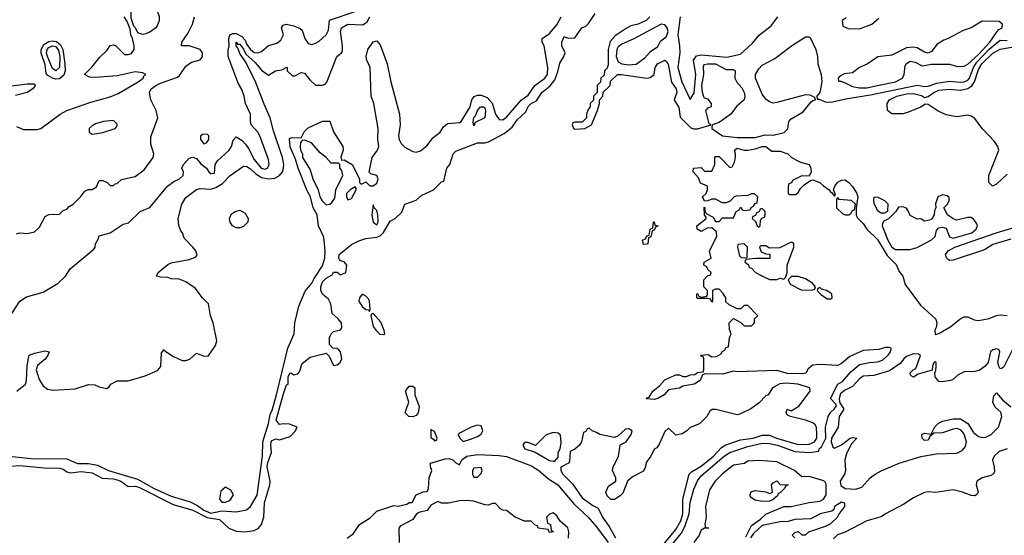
# Model space of a CAD drawing. Header units: inches. Extents: x 2348341 to 2479810, y 460419 to 613669.
# Tile 486 of 656: x 2404249 to 2409713, y 550650 to 553515. Entities that reach past the tile are written whole.
import ezdxf

# ---------------------------------------------------------------- set-up
doc = ezdxf.new("R2010")
doc.units = ezdxf.units.IN
doc.header["$MEASUREMENT"] = 0
doc.layers.add('C4505', color=7, linetype='Continuous')

msp = doc.modelspace()

# ---------------------------------------------------------------- linework, layer by layer
at = {"layer": 'C4505', "color": 2}
for points, elevation in [([(2404930, 553702), (2404890, 553682), (2404870.8, 553650), (2404862.8, 553610), (2404864.7, 553524.7), (2404881, 553481), (2404890, 553472), (2404902.8, 553442.8), (2404930, 553434.8), (2404950, 553437.3), (2404970, 553447.7), (2405010, 553476), (2405025.2, 553510), (2405025.2, 553530), (2404997.2, 553610), (2404994, 553630), (2405002, 553670), (2404998, 553678), (2404986, 553690)], 46), ([(2407809.1, 553490.9), (2407653.4, 553406.6), (2407590, 553379.7), (2407570, 553363.7), (2407563.6, 553350), (2407558.5, 553310), (2407570, 553281.3), (2407590, 553270.3), (2407630, 553263.6), (2407670, 553268.2), (2407717.8, 553302.2), (2407750, 553337.3), (2407790, 553366.8), (2407804.8, 553395.2), (2407837.7, 553422.3), (2407847.3, 553450), (2407841.6, 553470), (2407830, 553486.6)], 30), ([(2409590, 553506), (2409530, 553469.6), (2409485.5, 553454.5), (2409402, 553410), (2409378, 553402), (2409341.1, 553378.9), (2409310, 553339), (2409290.7, 553329.3), (2409270, 553334), (2409230, 553359), (2409210, 553362), (2409170, 553358), (2409090, 553317.2), (2409010.7, 553309.3), (2408952.5, 553267.5), (2408910, 553249.3), (2408870, 553219), (2408825.4, 553214.6), (2408799.6, 553200.4), (2408792, 553190), (2408794, 553174), (2408806, 553174), (2408830, 553164.7), (2408870, 553144), (2408910, 553136.3), (2408950, 553135.8), (2409010, 553148.9), (2409109, 553170), (2409149, 553190), (2409158.4, 553210), (2409162.3, 553257.7), (2409170, 553271), (2409190, 553284.9), (2409218, 553278), (2409258, 553258), (2409310, 553267.3), (2409410, 553267.7), (2409454.2, 553254.2), (2409490, 553255.8), (2409510, 553267), (2409570, 553321.5), (2409633.6, 553390), (2409670, 553444.4), (2409681.8, 553458.2), (2409701.2, 553470), (2409704, 553490), (2409685.2, 553505.2)], 30), ([(2404450, 553184.5), (2404430, 553189.3), (2404403.9, 553203.9), (2404395.6, 553215.6), (2404390, 553264), (2404368.3, 553328.3), (2404368.2, 553350), (2404383, 553377), (2404410, 553393.8), (2404430, 553398.2), (2404452.8, 553392.8), (2404475.2, 553375.2), (2404487.5, 553350), (2404499.3, 553270), (2404500.2, 553230), (2404493, 553207), (2404470, 553187)], 46), ([(2404450, 553231), (2404430, 553244.4), (2404402.4, 553310), (2404398, 553330), (2404401.7, 553350), (2404410, 553360.2), (2404429.9, 553370.1), (2404450, 553365), (2404464.3, 553344.3), (2404470.6, 553310), (2404470, 553249.6)], 42), ([(2406770, 552926), (2406764.7, 552944.7), (2406770, 552971), (2406778.9, 552981.1), (2406790, 553010.8), (2406806, 553030), (2406822, 553030), (2406830, 553024.7), (2406834.4, 553010), (2406830.7, 552970), (2406776.9, 552943.1)], 26), ([(2404770, 552954.5), (2404714, 552950), (2404670, 552937), (2404650, 552926), (2404634, 552910), (2404634, 552890), (2404650, 552878), (2404710, 552888.4), (2404779, 552910), (2404790, 552924.7), (2404790, 552934)], 46), ([(2405290, 552878), (2405263.6, 552876.4), (2405252.7, 552867.3), (2405252, 552850), (2405270, 552824.7), (2405286, 552830), (2405298, 552850), (2405298, 552870)], 42), ([(2405830, 552845.2), (2405816.9, 552843.1), (2405807.1, 552832.9), (2405804.9, 552810), (2405807.7, 552790), (2405818, 552770), (2405818, 552750), (2405859.9, 552679.9), (2405874.9, 552630), (2405904.9, 552570), (2405914, 552530), (2405927.9, 552507.9), (2405950, 552486.8), (2405969.3, 552490.7), (2405981.2, 552498.8), (2405997.2, 552522.8), (2406004, 552570), (2406042, 552650), (2406036.5, 552676.5), (2406026, 552690), (2406026, 552710), (2406018, 552718), (2405978, 552718), (2405948.7, 552750), (2405915.5, 552775.5), (2405868.7, 552830)], 30), ([(2406110, 552586), (2406082, 552570), (2406062, 552550), (2406062, 552530), (2406070, 552514), (2406090, 552522), (2406115.3, 552570), (2406116.4, 552576.4)], 30), ([(2409370, 552542), (2409344.7, 552530), (2409332, 552492), (2409334, 552470), (2409325.4, 552454.6), (2409324.7, 552430), (2409311.1, 552408.9), (2409298.8, 552401.2), (2409270, 552395.3), (2409250, 552408), (2409230, 552406), (2409190, 552426), (2409182, 552450), (2409170, 552468), (2409150, 552475.3), (2409126, 552474), (2409111.1, 552448.9), (2409071.1, 552408.9), (2409044.7, 552395.3), (2409038, 552382), (2409036, 552370), (2409042, 552350), (2409067.6, 552290), (2409090, 552250.6), (2409110, 552237.6), (2409190, 552238.7), (2409230, 552248.7), (2409310, 552291.3), (2409328.7, 552310), (2409337.2, 552342.8), (2409350, 552358), (2409370, 552362.8), (2409390, 552356), (2409408.3, 552308.3), (2409430, 552300.4), (2409532.7, 552330), (2409558, 552350), (2409564, 552370), (2409560.2, 552380.2), (2409544.7, 552404.7), (2409530, 552415.3), (2409510, 552415.3), (2409450, 552401.2), (2409430, 552408.7), (2409398, 552430), (2409378, 552470), (2409398, 552490), (2409408, 552510), (2409407.3, 552527.3), (2409396.4, 552536.4), (2409380.4, 552540.4)], 26), ([(2406210, 552486), (2406203.8, 552430), (2406206, 552410), (2406211, 552390), (2406230, 552374.8), (2406238.4, 552390), (2406236.3, 552430), (2406230, 552455.3), (2406215.3, 552470)], 30), ([(2408790, 552526), (2408782, 552518), (2408782, 552470), (2408816.9, 552436.9), (2408830, 552431.3), (2408850, 552431.3), (2408862, 552438), (2408870, 552454), (2408882, 552458), (2408888, 552490), (2408866, 552510), (2408796.4, 552516.4)], 22), ([(2409010, 552528), (2408990, 552526), (2408986.8, 552513.2), (2408990, 552494), (2409010, 552454), (2409030, 552442), (2409050, 552442), (2409067.3, 552452.7), (2409068, 552490), (2409050, 552508)], 26), ([(2405450, 552358.3), (2405429.8, 552369.8), (2405416.9, 552390), (2405412.4, 552410), (2405423.9, 552436.1), (2405448.8, 552451.2), (2405470, 552456), (2405500, 552440), (2405517, 552410), (2405515.3, 552390), (2405490, 552365.4), (2405470, 552358.3)], 30), ([(2408370, 552466), (2408358, 552462), (2408352.7, 552447.3), (2408338, 552442), (2408332.7, 552427.3), (2408318, 552422), (2408314, 552410), (2408332.7, 552392.7), (2408342, 552370), (2408350, 552362), (2408358, 552370), (2408360.4, 552399.6), (2408367.3, 552412.7), (2408382, 552418), (2408386, 552430), (2408386, 552450)], 22), ([(2407710, 552266), (2407706, 552290), (2407722, 552298), (2407730, 552314), (2407742, 552318), (2407748.4, 552351.6), (2407762, 552358), (2407766, 552390), (2407770, 552392), (2407774, 552374), (2407792, 552370), (2407778, 552362), (2407770, 552346), (2407758, 552342), (2407751.6, 552308.4), (2407738, 552302), (2407734, 552270), (2407730, 552268)], 22), ([(2408270, 552268.7), (2408234, 552266), (2408232, 552250), (2408243.6, 552203.6), (2408252.7, 552192.7), (2408270, 552192), (2408286, 552194), (2408288.7, 552250)], 22), ([(2408530, 552278), (2408467.3, 552247.3), (2408410, 552246), (2408390, 552258), (2408362, 552258), (2408354, 552250), (2408364.7, 552224.7), (2408390, 552214), (2408412.7, 552212.7), (2408412.7, 552187.3), (2408331.6, 552188.4), (2408278, 552182), (2408274, 552170), (2408292.7, 552152.7), (2408298, 552138), (2408310, 552134), (2408330, 552112), (2408356.9, 552096.9), (2408410, 552072), (2408450, 552071.3), (2408470, 552078), (2408490, 552074), (2408498, 552082), (2408508, 552110), (2408508.9, 552151.1), (2408546, 552250), (2408546, 552270), (2408536.4, 552276.4)], 22), ([(2408570, 552088), (2408532.7, 552087.3), (2408514, 552070), (2408525.4, 552045.4), (2408590, 552012), (2408650, 552014), (2408662, 552018), (2408666, 552030), (2408648, 552050), (2408610, 552075.3)], 22), ([(2408690, 552026), (2408678, 552022), (2408674, 552010), (2408694, 551990), (2408730, 551964.7), (2408750, 551964.7), (2408758, 551970), (2408755.3, 551990), (2408750, 551995.3), (2408726, 552010), (2408698, 552018)], 22), ([(2406150, 551989), (2406134.8, 551970), (2406130.7, 551950), (2406150, 551920.7), (2406170, 551904), (2406183.6, 551903.6), (2406190, 551894), (2406194, 551906), (2406189.3, 551950), (2406183.7, 551963.7), (2406170, 551979)], 26), ([(2406210, 551882), (2406201, 551879), (2406198, 551870), (2406210.4, 551810), (2406227.1, 551787.1), (2406248.2, 551768.2), (2406270, 551764.9), (2406275.1, 551770), (2406272.1, 551787.9), (2406253.3, 551833.3)], 26), ([(2406430, 551308.7), (2406409.1, 551309.1), (2406388.7, 551330), (2406408, 551390), (2406389.4, 551450), (2406410, 551478.8), (2406430, 551478), (2406442, 551470), (2406442, 551430), (2406465.4, 551365.4), (2406461, 551330), (2406450, 551315.3)], 22), ([(2406530, 551238), (2406530, 551194), (2406544.7, 551184.7), (2406550, 551174), (2406562, 551178), (2406566, 551190), (2406550, 551226)], 26), ([(2406790, 551262), (2406754, 551250), (2406690, 551218), (2406682, 551210), (2406692, 551190), (2406710, 551172), (2406750, 551184.7), (2406790, 551198), (2406810, 551212), (2406819, 551230), (2406810, 551258)], 26), ([(2407210, 551222), (2407171.1, 551208.9), (2407111.6, 551148.4), (2407070, 551166), (2407050, 551166), (2407042, 551150), (2407052, 551130), (2407110, 551112), (2407190, 551064.7), (2407210, 551062), (2407218, 551062), (2407236.4, 551083.6), (2407238, 551110), (2407248, 551130), (2407254.6, 551165.4), (2407250, 551206), (2407248.9, 551208.9), (2407238, 551218)], 26), ([(2406810, 551026), (2406770, 551022), (2406761, 551010), (2406761, 550990), (2406770, 550972), (2406790, 550972), (2406810, 550994), (2406815.3, 551010)], 22), ([(2405390, 550918), (2405365.5, 550894.5), (2405357.3, 550850), (2405370, 550834.8), (2405390, 550834), (2405410, 550840.7), (2405421.2, 550850), (2405435.3, 550875.3), (2405420.4, 550900.4)], 34), ([(2408370, 550837.2), (2408330, 550845.2), (2408310, 550858), (2408302, 550870), (2408303.1, 550876.9), (2408309.1, 550890.9), (2408330, 550898), (2408390, 550892), (2408410, 550882), (2408416.4, 550883.6), (2408426, 550890), (2408422, 550930), (2408430, 550942), (2408450, 550952), (2408470, 550932), (2408514, 550930), (2408498, 550922), (2408494, 550910), (2408470, 550886), (2408458, 550882), (2408454, 550870), (2408430, 550848.7), (2408410, 550839)], 22)]:
    msp.add_lwpolyline(points, close=True, dxfattribs=dict(at, elevation=elevation))
for points, elevation in [([(2404150.3, 551030.3), (2404250, 551038.3), (2404384.4, 551024.4), (2404470, 551023), (2404490, 551018), (2404510, 551002.8), (2404530, 550997.1), (2404590, 551003.6), (2404650, 550996.5), (2404706.6, 550966.6), (2404770, 550963.9), (2404790, 550957.8), (2404810.4, 550950), (2404850, 550920.4), (2404890, 550922), (2404910, 550917.6), (2405101.1, 550821.1), (2405210, 550790.2), (2405290, 550749.2), (2405358.4, 550738.4), (2405410, 550690.4), (2405450, 550673.7), (2405498, 550670), (2405550, 550676.5), (2405571.9, 550688.1), (2405591.3, 550710), (2405604.4, 550750), (2405607.9, 550830), (2405637.4, 550930), (2405638, 550950), (2405622.8, 551030), (2405626, 551054), (2405646.6, 551110), (2405642, 551150), (2405644.7, 551170), (2405650, 551177.1), (2405670, 551185.5), (2405690, 551180.5), (2405750, 551199.1), (2405779.3, 551230), (2405788, 551250), (2405746.6, 551266.6), (2405710, 551269.6), (2405690, 551266), (2405672.8, 551290), (2405710, 551431), (2405730, 551486.8), (2405738, 551490), (2405738.7, 551530), (2405747.8, 551550), (2405752.8, 551552.8), (2405770, 551541), (2405792.7, 551547.3), (2405801.2, 551558.8), (2405816.4, 551603.6), (2405860.4, 551639.6), (2405950, 551662), (2405965.4, 551645.4), (2405990, 551594), (2406010, 551598), (2406028, 551610), (2406037.2, 551630), (2406028.7, 551670), (2406020.2, 551680.2), (2406010, 551688.7), (2405986, 551690), (2405968, 551710), (2405968.4, 551748.4), (2405978, 551770), (2405990, 551782), (2406030, 551792), (2406036.5, 551803.5), (2406035.1, 551830), (2406015.1, 551855.1), (2405982.5, 551882.5), (2405976.2, 551936.2), (2405962.5, 551962.5), (2405929.6, 551990), (2405920.5, 552010), (2405919.7, 552030), (2405930, 552058), (2405950, 552078), (2405982, 552098), (2405990, 552111.3), (2406010, 552112), (2406030, 552098), (2406058, 552110), (2406064, 552150), (2406050, 552168.7), (2406030, 552175.3), (2406022.7, 552182.7), (2406019, 552190), (2406022, 552210), (2406090, 552265.5), (2406130, 552286.4), (2406170, 552299.5), (2406230, 552306.4), (2406250, 552314), (2406267.2, 552332.8), (2406305.1, 552394.9), (2406333.2, 552410), (2406370, 552444.7), (2406386, 552490), (2406450, 552512), (2406480.2, 552539.8), (2406546, 552570), (2406590, 552614), (2406602, 552618), (2406619, 552690), (2406635.3, 552710), (2406655.3, 552770), (2406670, 552784.7), (2406790, 552830.8), (2406830, 552830.8), (2406850, 552836), (2406938, 552882), (2406982, 552918), (2407010, 552958), (2407057.1, 553002.9), (2407070, 553032.7), (2407087.3, 553050), (2407116.6, 553063.4), (2407146.6, 553110), (2407193.1, 553146.9), (2407218.5, 553181.5), (2407235.3, 553224.7), (2407247.3, 553272.7), (2407269, 553310), (2407275.3, 553330), (2407258, 553370), (2407258, 553390), (2407270, 553422), (2407292.7, 553412.7), (2407330, 553414), (2407368.7, 553470), (2407390, 553478), (2407405.6, 553494.4), (2407442, 553550)], 26), ([(2404184, 551850), (2404249.5, 551950.5), (2404285.6, 551974.4), (2404378.9, 552001.1), (2404462, 552050), (2404502, 552090), (2404529.5, 552130.5), (2404660.4, 552239.6), (2404668, 552250), (2404668.7, 552270), (2404684.7, 552295.3), (2404690, 552314), (2404750, 552331.3), (2404822, 552378), (2404853.2, 552386.8), (2404918, 552450), (2404970, 552471.3), (2405069.6, 552590.4), (2405104.1, 552615.9), (2405135.3, 552630), (2405155.3, 552650), (2405158, 552670), (2405148, 552690), (2405158, 552710), (2405190, 552744.7), (2405210, 552751), (2405230, 552742.8), (2405254.6, 552714.6), (2405284.7, 552690), (2405298, 552670), (2405310, 552661), (2405330, 552662), (2405334, 552710), (2405346.6, 552730), (2405410.6, 552789.4), (2405423.9, 552810), (2405434.2, 552845.8), (2405450, 552864.7), (2405482.8, 552842.8), (2405502.6, 552822.6), (2405519.2, 552799.2), (2405550, 552737.3), (2405588.4, 552690), (2405610, 552683.8), (2405624, 552690), (2405632.7, 552710), (2405630, 552738), (2405580.9, 552870), (2405570, 552889), (2405534, 552930), (2405529, 552950), (2405528.7, 552990), (2405502, 553050), (2405494, 553090), (2405479, 553130), (2405462, 553162), (2405405.2, 553310), (2405405.2, 553350), (2405412.1, 553367.9), (2405408.5, 553410), (2405414.5, 553430), (2405430, 553437.7), (2405450, 553438.5), (2405481, 553421), (2405500.7, 553400.7), (2405510, 553377.1), (2405530, 553348.9), (2405550, 553331.8), (2405570, 553330.3), (2405590, 553338.4), (2405628.6, 553371.4), (2405675.1, 553384.9), (2405698.7, 553401.3), (2405712, 553430), (2405701.2, 553470), (2405710, 553484.7), (2405730, 553490.8), (2405770, 553481), (2405806, 553466), (2405816, 553456), (2405830.8, 553410), (2405850, 553382.8), (2405870, 553377.3), (2405890, 553384), (2405910, 553394.8), (2405950, 553431.3), (2405963.2, 553456.8), (2405968.4, 553511.6), (2406110, 553561)], 38), ([(2404190, 551088.9), (2404310, 551076.5), (2404510, 551074.4), (2404569.2, 551049.2), (2404630, 551048.9), (2404680.3, 551040.3), (2404741, 551010), (2404902.6, 550962.6), (2404995.8, 550910), (2405090, 550866.7), (2405195.1, 550835.1), (2405235.8, 550815.8), (2405270.4, 550790), (2405310, 550773.4), (2405370, 550786.2), (2405450, 550780.9), (2405508.2, 550791.8), (2405529.7, 550810.3), (2405566.3, 550873.7), (2405596.1, 551090), (2405598.5, 551170), (2405630, 551271.3), (2405638.4, 551321.6), (2405650, 551345.5), (2405674.6, 551430), (2405737.6, 551690), (2405772.1, 551770), (2405775.8, 551830), (2405797.6, 551922.4), (2405832.9, 552007.1), (2405870, 552051), (2405882.3, 552077.7), (2405930, 552146.8), (2405941.3, 552190), (2405944.2, 552230), (2405938, 552290), (2405934.3, 552310), (2405907.6, 552370), (2405900.5, 552430), (2405877.4, 552470), (2405862.6, 552530), (2405844.7, 552564.7), (2405793.6, 552690), (2405779.7, 552739.7), (2405748.9, 552808.9), (2405745.8, 552854.2), (2405760.1, 552859.9), (2405810, 552858), (2405828.2, 552891.8), (2405850, 552914.9), (2405928.5, 552951.5), (2405970, 552951.3), (2405990, 552891.3), (2406041.6, 552810), (2406043, 552790), (2406031.3, 552751.3), (2406034, 552734), (2406050, 552736), (2406093.4, 552710), (2406134, 552630), (2406134, 552610), (2406142, 552602), (2406150, 552602), (2406170, 552614), (2406192, 552592), (2406210, 552591.3), (2406230, 552606), (2406238, 552630), (2406230, 552648.7), (2406198, 552658), (2406188.4, 552668.4), (2406205.1, 552750), (2406234.5, 552790), (2406242, 552810), (2406236.2, 552850), (2406237.4, 552910), (2406213.6, 553050), (2406199.5, 553090), (2406193.3, 553250), (2406174.5, 553290), (2406171.8, 553310), (2406180.9, 553350), (2406210, 553392), (2406230, 553398), (2406250, 553374.8), (2406288.4, 553270), (2406308.9, 553170), (2406357, 552990), (2406360.3, 552930), (2406350.3, 552870), (2406354.3, 552850), (2406366.5, 552826.5), (2406385.7, 552805.7), (2406430, 552781.7), (2406450, 552778.7), (2406473.2, 552786.8), (2406510, 552816.4), (2406542, 552858), (2406582.9, 552890), (2406600.9, 552919.1), (2406622.6, 552937.4), (2406690, 552944), (2406698, 552950), (2406748.3, 553030), (2406758.9, 553070), (2406771.1, 553088.9), (2406790, 553095.5), (2406810, 553094.9), (2406843.2, 553083.2), (2406871.7, 553051.7), (2406890, 552990.6), (2406910, 552960.4), (2406930, 552958.4), (2406950, 552973), (2407032.5, 553067.5), (2407070, 553096.4), (2407107.6, 553150), (2407162.4, 553190), (2407177.3, 553210), (2407180.4, 553250), (2407159, 553370), (2407148.7, 553390), (2407149, 553410), (2407190, 553438.8), (2407230, 553485.5), (2407254.7, 553530)], 30), ([(2404230, 552922), (2404270, 552904.7), (2404345.4, 552905.4), (2404366, 552910), (2404474, 552990), (2404509.7, 553010.3), (2404643.5, 553056.5), (2404750, 553087), (2404794.8, 553105.2), (2404906, 553170), (2404933.2, 553190), (2404938, 553202), (2404948, 553210), (2404930, 553219), (2404890, 553225.2), (2404790, 553203.7), (2404670, 553194), (2404635.3, 553195.3), (2404608, 553210), (2404649.1, 553250.9), (2404693.6, 553306.4), (2404734.6, 553345.4), (2404750, 553371.3), (2404770, 553376), (2404782, 553370), (2404830, 553322), (2404850, 553321), (2404870, 553326.8), (2404884, 553350), (2404884, 553370), (2404875.3, 553410), (2404865.2, 553430), (2404862, 553462), (2404844.7, 553504.7), (2404829, 553530)], 46), ([(2404230, 552324.7), (2404248.9, 552331.1), (2404290, 552326), (2404330, 552336), (2404358.6, 552361.4), (2404390, 552422), (2404410, 552432), (2404470, 552434), (2404490, 552454), (2404510, 552462), (2404523.1, 552476.9), (2404546, 552490), (2404588.4, 552531.6), (2404610, 552562), (2404628.9, 552571.1), (2404650, 552571.3), (2404674.6, 552585.4), (2404690, 552622), (2404710, 552622), (2404734, 552610), (2404750, 552594), (2404770, 552594), (2404778, 552602), (2404790, 552604.7), (2404813.6, 552626.4), (2404890, 552642.8), (2404940.2, 552679.8), (2404989.2, 552750), (2404992.7, 552770), (2404976.4, 552823.6), (2404976.4, 552863.6), (2405015.1, 552970), (2405006, 553010), (2404977.2, 553070), (2404969.3, 553110), (2404979, 553130), (2405004, 553150), (2405030, 553162), (2405124.8, 553195.2), (2405135.9, 553204.1), (2405170, 553256.3), (2405201.6, 553278.4), (2405250, 553291.3), (2405264, 553310), (2405264, 553330), (2405250, 553348.7), (2405190, 553368.7), (2405146, 553370), (2405148.7, 553390), (2405182.4, 553437.6), (2405207.6, 553490), (2405219.5, 553530)], 42), ([(2404233.2, 551450), (2404281.2, 551490), (2404287, 551510), (2404290, 551594), (2404302, 551650), (2404330, 551662.8), (2404390, 551674.8), (2404411.3, 551670), (2404404.7, 551650), (2404390, 551629), (2404346.8, 551593.2), (2404340.7, 551570), (2404356.5, 551516.5), (2404379.5, 551479.5), (2404402.6, 551462.6), (2404436.2, 551456.2), (2404556.2, 551463.8), (2404630, 551488), (2404665.2, 551485.2), (2404690, 551474), (2404730, 551466), (2404745.2, 551474.8), (2404755.3, 551490), (2404790, 551507.3), (2404850, 551507.3), (2404944.9, 551535.1), (2405013.8, 551566.2), (2405032.7, 551587.3), (2405036.4, 551663.6), (2405050, 551682), (2405054.4, 551674.4), (2405102.8, 551642.8), (2405150, 551622), (2405170, 551620.7), (2405192.3, 551627.7), (2405230, 551661), (2405267.1, 551647.1), (2405294.5, 551645.5), (2405335.1, 551704.9), (2405342, 551730), (2405322.4, 551830), (2405307.6, 551870), (2405296.2, 551936.2), (2405263.7, 551970), (2405223.3, 552023.3), (2405170, 552059), (2405133.6, 552073.6), (2405090, 552075.3), (2405070, 552082), (2405030, 552084), (2405008, 552090), (2405018, 552110), (2405070, 552154.8), (2405090, 552164), (2405190, 552183), (2405224.5, 552195.5), (2405234, 552206), (2405226, 552230), (2405210, 552251.6), (2405160.9, 552300.9), (2405152.3, 552330), (2405142.5, 552342.5), (2405131.5, 552371.5), (2405127.6, 552410), (2405149.4, 552490), (2405170, 552526.8), (2405230, 552570.7), (2405250, 552576.3), (2405310, 552574), (2405336.9, 552583.1), (2405375.1, 552604.9), (2405417.2, 552650), (2405490, 552700.7), (2405510, 552699.3), (2405530, 552687), (2405559.2, 552659.2), (2405590, 552638), (2405629.7, 552630.3), (2405664.8, 552635.2), (2405690.9, 552649.1), (2405706.3, 552670), (2405713.6, 552690), (2405715.1, 552710), (2405707.8, 552750), (2405656.9, 552896.9), (2405638.9, 552970), (2405604.7, 553044.7), (2405555.5, 553175.5), (2405501.3, 553281.3), (2405470, 553327.3), (2405459.2, 553359.2), (2405449.9, 553369.9), (2405449.2, 553390.8), (2405453.4, 553390), (2405458, 553378), (2405470, 553378.4), (2405490, 553352), (2405503.9, 553323.9), (2405556.1, 553276.1), (2405590, 553234), (2405630, 553206.8), (2405668.7, 553230), (2405703.1, 553236.9), (2405731, 553251), (2405734, 553250), (2405734, 553230), (2405763.6, 553203.6), (2405776.4, 553203.6), (2405810, 553222), (2405830, 553218), (2405859.8, 553179.8), (2405890, 553151.3), (2405928.9, 553151.1), (2405943.1, 553156.9), (2405952.9, 553167.1), (2406009, 553310), (2406035.3, 553330), (2406039.3, 553340.7), (2406039.5, 553370), (2406028.4, 553450), (2406034, 553470), (2406070, 553490.2), (2406153.2, 553486.8), (2406177.4, 553502.6), (2406191.1, 553530)], 34), ([(2407746, 553530), (2407724.7, 553510), (2407682, 553490), (2407639.8, 553480.2), (2407614.6, 553465.4), (2407554.2, 553425.8), (2407526.6, 553393.4), (2407514.6, 553350), (2407515.6, 553264.4), (2407510, 553246), (2407494, 553230), (2407492.7, 553207.3), (2407474, 553190), (2407472.7, 553167.3), (2407454, 553150), (2407454, 553110), (2407434, 553090), (2407432.7, 553067.3), (2407414, 553050), (2407414, 553030), (2407403.6, 553016.4), (2407394, 552990), (2407394, 552970), (2407370, 552946), (2407330, 552946), (2407318, 552942), (2407314, 552930), (2407322, 552910), (2407330, 552906), (2407386, 552910), (2407422, 552930), (2407455.3, 553010), (2407466, 553050), (2407466, 553070), (2407486, 553090), (2407487.3, 553112.7), (2407526, 553150), (2407527.3, 553172.7), (2407566, 553210), (2407589.4, 553210.6), (2407729.5, 553190.5), (2407747, 553193), (2407769.2, 553210), (2407776, 553250), (2407789.3, 553270), (2407830, 553290.8), (2407841, 553281), (2407847.1, 553267.1), (2407867, 553167), (2407892.7, 553130), (2407896.3, 553110), (2407881, 553070), (2407906.8, 553026.8), (2407913.8, 552973.8), (2407974.3, 552914.3), (2407990, 552908.4), (2408010, 552908.4), (2408086, 552930), (2408075.3, 552935.3), (2408057.2, 553010), (2408070, 553026), (2408088, 553032), (2408088.7, 553050), (2408070, 553074), (2408050, 553079), (2408046, 553086), (2408038.4, 553110), (2408034, 553150), (2408046.3, 553210), (2408043.6, 553256.4), (2408050, 553266), (2408066, 553270), (2408110, 553270.2), (2408170, 553238), (2408210, 553237.3), (2408218.8, 553230), (2408217.3, 553190), (2408228, 553168), (2408257, 553137), (2408270.3, 553110.3), (2408273.7, 553090), (2408270.3, 553069.7), (2408227.7, 553032.3), (2408195.5, 552990), (2408130, 552944.5), (2408091.3, 552930), (2408090.8, 552910), (2408150, 552870.4), (2408230, 552859.6), (2408330, 552861.1), (2408385.3, 552874.7), (2408430, 552874), (2408470, 552881.6), (2408491.6, 552888.4), (2408512, 552908), (2408518, 552950), (2408530, 552964), (2408596.4, 553003.6), (2408641.5, 553058.5), (2408650, 553066), (2408666, 553070), (2408662, 553082), (2408636, 553096), (2408610, 553098), (2408450, 553054.5), (2408430, 553051.8), (2408410, 553058.7), (2408390, 553074), (2408370, 553100.9), (2408331.6, 553190), (2408331.5, 553210), (2408350, 553242.4), (2408370, 553262), (2408440.5, 553299.5), (2408532, 553370), (2408610, 553420.3), (2408630, 553420.5), (2408635.2, 553415.2), (2408667, 553350), (2408676.4, 553310), (2408678.4, 553270), (2408697.3, 553210), (2408700.2, 553170), (2408690.4, 553109.6), (2408672, 553090), (2408674, 553074), (2408686, 553074), (2408719.3, 553059.3), (2408750, 553055.8), (2408842.2, 553077.8), (2408970, 553097.7), (2409230, 553150.7), (2409270, 553144.2), (2409290, 553145.7), (2409338.6, 553161.4), (2409410, 553173.4), (2409470, 553166.9), (2409490, 553169.2), (2409510, 553178.3), (2409519.3, 553190), (2409541.5, 553250), (2409561, 553279), (2409630, 553351), (2409690, 553401.1), (2409730, 553399.6)], 26), ([(2407914.3, 553530), (2407902, 553430), (2407911.3, 553370), (2407912.3, 553330), (2407901.2, 553250), (2407923.2, 553170), (2407970, 553070.8), (2407991.5, 553108.5), (2408002, 553210), (2407988.8, 553290), (2408005.7, 553314.3), (2408030, 553320.2), (2408173.3, 553306.7), (2408250, 553322.8), (2408315.3, 553384.7), (2408354.5, 553430), (2408419.7, 553480.3), (2408457.2, 553530)], 30), ([(2408835.3, 553524.7), (2408814, 553510), (2408818, 553478), (2408846.4, 553466.4), (2408910, 553464.9), (2408979, 553490), (2409016.5, 553523.5)], 30), ([(2409730, 552657.2), (2409670, 552600.9), (2409648.7, 552590), (2409627.6, 552610), (2409627.8, 552650), (2409683.6, 552790), (2409677.6, 552810), (2409658.4, 552838.4), (2409589.8, 552909.8), (2409550, 552966.6), (2409530, 552979.5), (2409510, 552983.7), (2409450, 552975.6), (2409390, 552986), (2409345.7, 553005.7), (2409290, 553043.7), (2409274.8, 553045.2), (2409250, 553029.4), (2409170, 552997), (2409150, 552992), (2409090, 552992), (2409064.5, 553010), (2409063.7, 553050), (2409076, 553070), (2409117.2, 553090), (2409170, 553102.3), (2409210, 553104.6), (2409253.5, 553093.5), (2409270, 553082.8), (2409290, 553087.3), (2409321.6, 553110), (2409350, 553123.2), (2409410, 553128.8), (2409470, 553124), (2409510, 553132.6), (2409532.4, 553147.6), (2409548.7, 553170), (2409570, 553238), (2409588.9, 553270), (2409650, 553328.8), (2409690, 553351.3), (2410000, 553405.7)], 22), ([(2404190, 553145.5), (2404290, 553159.3), (2404330, 553158), (2404334.8, 553150), (2404321, 553130), (2404290.3, 553109.7), (2404226, 553094)], 46), ([(2407870, 550598.4), (2407919.5, 550660.5), (2407940.7, 550699.3), (2407964.8, 550770), (2407970, 550831.3), (2407990, 550906.8), (2408010, 550953.4), (2408030, 550979.5), (2408157.6, 551090), (2408189.4, 551110), (2408290, 551143.1), (2408370, 551161.5), (2408410, 551160.8), (2408454.8, 551150), (2408550, 551116.1), (2408630, 551110.2), (2408683.1, 551116.9), (2408686.6, 551130), (2408698.9, 551141.1), (2408722.4, 551190), (2408721, 551250), (2408735.1, 551310), (2408750, 551334.8), (2408769, 551350), (2408782, 551370), (2408779, 551379), (2408749.2, 551410), (2408789.2, 551490), (2408814.9, 551505.1), (2408862.4, 551557.6), (2408910, 551599.1), (2408966, 551610), (2409010, 551613), (2409037.6, 551622.4), (2409068.7, 551650), (2409082, 551670), (2409086, 551686), (2409086, 551690), (2409074, 551694), (2409053.2, 551693.2), (2409016.8, 551683.2), (2408930, 551677.2), (2408856.8, 551643.2), (2408810, 551604), (2408790, 551593.2), (2408690, 551599), (2408650, 551595.3), (2408625.4, 551574.6), (2408612, 551550), (2408593.2, 551546.8), (2408509.7, 551549.7), (2408450, 551565.2), (2408230, 551559), (2408210, 551562), (2408150, 551546), (2408052.7, 551547.3), (2408038, 551542), (2408024.7, 551510), (2407992, 551490), (2407930, 551479), (2407910, 551466.6), (2407850, 551458), (2407824.7, 551430), (2407790, 551409.2), (2407770, 551404), (2407728, 551408), (2407730, 551414), (2407742, 551418), (2407762, 551450), (2407800.2, 551479.8), (2407830, 551514), (2407840.4, 551519.6), (2407890, 551542), (2407910, 551542), (2407930, 551532), (2407950, 551532), (2407970, 551542), (2407996.4, 551543.6), (2408010, 551554), (2408042, 551558), (2408046, 551570), (2408046, 551630), (2408042, 551642), (2408030, 551646), (2408028.4, 551651.6), (2408070, 551654), (2408090, 551642), (2408116.4, 551643.6), (2408142, 551658), (2408148, 551672), (2408162, 551678), (2408167.3, 551692.7), (2408182, 551698), (2408187.3, 551747.3), (2408198, 551770), (2408187.3, 551792.7), (2408186, 551830), (2408210, 551854), (2408251.6, 551831.6), (2408270, 551814), (2408310, 551814), (2408326, 551830), (2408327.3, 551852.7), (2408346, 551870), (2408290, 551926), (2408270, 551926), (2408251.6, 551908.4), (2408230, 551908), (2408186, 551930), (2408168, 551948), (2408168, 551970), (2408153.6, 551993.6), (2408130, 552018), (2408110, 552018), (2408094, 552010), (2408094, 551950), (2408090, 551946), (2408082, 551962), (2408070, 551966), (2408010, 551966), (2408006, 551970), (2408006, 551990), (2408010, 551994), (2408018, 551978), (2408030, 551974), (2408062, 551978), (2408066, 551990), (2408066, 552010), (2408046, 552030), (2408046, 552070), (2408067.3, 552092.7), (2408082, 552098), (2408086, 552110), (2408067.3, 552127.3), (2408062, 552142), (2408046, 552150), (2408047.3, 552167.3), (2408086, 552190), (2408078, 552230), (2408118, 552310), (2408115.3, 552335.3), (2408090, 552358), (2408063.6, 552356.4), (2408030, 552338), (2408008, 552350), (2408006, 552370), (2408058, 552410), (2408058, 552418), (2408048.9, 552428.9), (2408047.3, 552472.7), (2408051.1, 552471.1), (2408052, 552452), (2408058, 552438), (2408096.9, 552416.9), (2408110, 552394), (2408130, 552394), (2408150, 552414), (2408210, 552414), (2408226, 552450), (2408242, 552458), (2408250, 552474), (2408258, 552458), (2408270, 552454), (2408302, 552458), (2408308, 552472), (2408322, 552478), (2408330, 552494), (2408342, 552498), (2408346, 552530), (2408327.3, 552547.3), (2408310, 552548), (2408290, 552538), (2408225.4, 552534.6), (2408214, 552530), (2408192.7, 552507.3), (2408170, 552498), (2408150, 552498), (2408110, 552518), (2408090, 552518), (2408068, 552508), (2408050, 552506), (2408038, 552530), (2408058, 552550), (2408066, 552570), (2408066, 552590), (2408027.3, 552607.3), (2408016.4, 552636.4), (2407986, 552670), (2407988, 552690), (2408030, 552694), (2408050, 552674), (2408090, 552674), (2408106, 552710), (2408106, 552750), (2408110, 552754), (2408130, 552754), (2408190, 552694), (2408202, 552698), (2408216.4, 552723.6), (2408222, 552750), (2408222, 552770), (2408215.3, 552790), (2408230, 552801), (2408270, 552790.8), (2408290, 552790.7), (2408330, 552797.3), (2408370, 552810.4), (2408390, 552810.6), (2408423.6, 552783.6), (2408470, 552784.7), (2408511.3, 552770), (2408530.7, 552750.7), (2408556, 552736), (2408582.8, 552722.8), (2408630, 552710.6), (2408638.8, 552690), (2408641, 552670), (2408630, 552646), (2408590, 552648), (2408538, 552622), (2408532, 552608), (2408518, 552602), (2408514, 552590), (2408514, 552550), (2408523.6, 552543.6), (2408556.4, 552543.6), (2408570, 552554), (2408583.1, 552576.9), (2408603.1, 552596.9), (2408638, 552622), (2408650, 552624.7), (2408690, 552611), (2408710, 552591), (2408742, 552570), (2408750, 552554), (2408754, 552554), (2408770, 552534), (2408776.4, 552543.6), (2408766, 552570), (2408773.2, 552590), (2408790, 552613), (2408810, 552623), (2408830, 552624.9), (2408850, 552610.6), (2408870, 552587.7), (2408894.9, 552550), (2408900.7, 552530), (2408891.3, 552468.7), (2408891, 552430), (2408896, 552416), (2408930, 552382), (2408950.5, 552350.5), (2409010, 552292.7), (2409063.8, 552203.8), (2409114, 552154), (2409130, 552116), (2409150.5, 552090.5), (2409163.1, 552043.1), (2409247.8, 551927.8), (2409332.4, 551850), (2409338.4, 551830), (2409335.5, 551804.5), (2409327.3, 551790), (2409330, 551766), (2409350, 551771), (2409417.2, 551810), (2409466, 551850), (2409490, 551863.1), (2409510, 551863.1), (2409546.7, 551846.7), (2409570, 551842.6), (2409630, 551854), (2409670, 551871.6), (2409690, 551874.3), (2409730, 551870.3)], 22), ([(2409750, 552296), (2409650, 552266.6), (2409603, 552237), (2409430, 552178), (2409410, 552177.2), (2409402, 552182), (2409392.3, 552192.3), (2409387.3, 552210), (2409400.9, 552230), (2409439.3, 552250), (2409669, 552330), (2409823.3, 552376.7)], 22), ([(2409758.3, 551681.7), (2409710, 551586), (2409702, 551578), (2409690, 551575.3), (2409682.7, 551590), (2409678, 551610), (2409689.2, 551670), (2409683.1, 551683.1), (2409670, 551686), (2409650, 551680.9), (2409637.3, 551670), (2409624, 551610), (2409607.3, 551590), (2409573.7, 551566.3), (2409550, 551559.5), (2409490, 551558), (2409458, 551542), (2409425.4, 551514.6), (2409414, 551510), (2409370, 551502.7), (2409350, 551505.2), (2409328.7, 551530), (2409327.3, 551552.7), (2409333.6, 551566.4), (2409335.3, 551590), (2409335.3, 551610), (2409330, 551614), (2409322, 551610), (2409314, 551590), (2409312.7, 551567.3), (2409234.8, 551545.2), (2409210, 551529.2), (2409196.4, 551536.4), (2409189.3, 551550.7), (2409208, 551570), (2409223.1, 551576.9), (2409248.7, 551648.7), (2409237, 551657), (2409210, 551658), (2409170, 551642.7), (2409154.8, 551630), (2409136.1, 551603.9), (2409076.7, 551563.3), (2408990, 551537), (2408930, 551533.2), (2408910, 551519), (2408870, 551476), (2408825.8, 551454.2), (2408804.7, 551435.3), (2408797.3, 551410), (2408798, 551390), (2408822.8, 551350), (2408796, 551310), (2408790.5, 551250), (2408754.9, 551190), (2408753, 551170), (2408761.1, 551141.1), (2408770, 551134.8), (2408810, 551153.4), (2408858, 551190), (2408870, 551194), (2408894, 551190), (2408864, 551156), (2408837.3, 551102.7), (2408828, 551070), (2408832, 551008), (2408826.4, 550990), (2408803, 550950), (2408806.9, 550926.9), (2408830, 550910.6), (2408890, 550906), (2408922.7, 550917.3), (2408969.3, 550970), (2408997.2, 550990), (2409030, 551008.4), (2409130, 551050.4), (2409250, 551088.4), (2409336.6, 551103.4), (2409450, 551106.4), (2409479.5, 551120.5), (2409497.5, 551142.5), (2409503, 551170), (2409491.3, 551211.3), (2409474, 551234), (2409460.5, 551240.5), (2409450, 551243.6), (2409430, 551239.6), (2409370, 551218.9), (2409322, 551218), (2409300.7, 551199.3), (2409290, 551179), (2409270, 551177.2), (2409257.2, 551190), (2409255.3, 551210), (2409270, 551217.3), (2409308, 551212), (2409327.3, 551252.7), (2409347.4, 551272.6), (2409370, 551284.4), (2409430, 551297), (2409470, 551297), (2409510.2, 551270.2), (2409541.6, 551221.6), (2409570, 551198.7), (2409590, 551193.4), (2409610, 551195.3), (2409640.9, 551210), (2409681.3, 551250), (2409699.7, 551310), (2409693.9, 551333.9), (2409662.3, 551362.3), (2409649.7, 551389.7), (2409654.5, 551425.5), (2409670, 551440.7), (2409703.4, 551403.4), (2409750, 551363)], 22), ([(2407804.2, 550575.8), (2407890, 550682.6), (2407918.3, 550730), (2407929.8, 550770), (2407929.7, 550850.3), (2407964.5, 550990), (2407977.3, 551002.7), (2408030, 551034.9), (2408098.7, 551090), (2408142.9, 551137.1), (2408168.2, 551151.8), (2408250, 551179.5), (2408319, 551190), (2408370, 551206.5), (2408410, 551206.3), (2408449.4, 551189.4), (2408570, 551153.8), (2408630, 551156), (2408659.6, 551170), (2408672.1, 551190), (2408673.3, 551210), (2408671.1, 551251.1), (2408664.1, 551264.1), (2408650, 551274), (2408610, 551289.2), (2408526, 551310), (2408510, 551318), (2408502, 551330), (2408509, 551351), (2408530, 551342), (2408572.9, 551367.1), (2408635.3, 551450), (2408634, 551470), (2408568, 551490), (2408504.4, 551495.6), (2408467.7, 551492.3), (2408426, 551470), (2408402, 551430), (2408390, 551424), (2408353.4, 551386.6), (2408306.6, 551353.4), (2408250, 551324.5), (2408230, 551319.3), (2408111.6, 551348.4), (2408091.6, 551348.4), (2408079.6, 551340.4), (2408062, 551310), (2408022, 551270), (2407970, 551248), (2407952, 551230), (2407925.4, 551214.6), (2407890, 551206), (2407850, 551246), (2407830, 551226), (2407799.8, 551160.2), (2407784.7, 551135.3), (2407770, 551128), (2407750.9, 551089.1), (2407726.4, 551053.6), (2407722, 551030), (2407710, 551006), (2407650, 550975.3), (2407622, 550950), (2407595.3, 550884.7), (2407582, 550870), (2407550, 550848.7), (2407528.9, 550848.9), (2407509, 550869), (2407502, 550890), (2407516.4, 550923.6), (2407558, 550950), (2407558, 550970), (2407538, 551010), (2407542, 551030), (2407572.5, 551087.5), (2407582, 551150), (2407584.7, 551155.3), (2407615.3, 551170), (2407642, 551210), (2407648, 551230), (2407630, 551242), (2407610, 551239), (2407570, 551202), (2407550, 551194), (2407469.2, 551209.2), (2407450, 551222), (2407426, 551230), (2407410, 551246), (2407398, 551242), (2407390, 551226), (2407378, 551222), (2407366, 551170), (2407356, 551150), (2407330, 551128), (2407304.7, 551115.3), (2407299.6, 551060.4), (2407294, 551050), (2407252, 551028), (2407251.3, 551010), (2407262.8, 550990), (2407316.1, 550936.1), (2407370, 550857.3), (2407430, 550814.8), (2407459.8, 550799.8), (2407483, 550750), (2407519.6, 550699.6), (2407556.1, 550636.1)], 26), ([(2409730, 551131.1), (2409684.4, 551115.6), (2409657.1, 551090), (2409648.2, 551070), (2409657.6, 551030), (2409658, 551002), (2409650.7, 550989.3), (2409638.7, 550981.3), (2409591, 550970), (2409560.7, 550950), (2409558, 550930), (2409567.7, 550890), (2409562, 550878), (2409551.3, 550870), (2409530, 550871.8), (2409482, 550890), (2409430, 550902), (2409332.8, 550887.2), (2409290, 550891.6), (2409270, 550887.3), (2409210, 550858.4), (2409156.5, 550823.5), (2409054, 550770), (2409030, 550752), (2408950, 550729.6), (2408830, 550667.3), (2408788, 550652), (2408766, 550630)], 22), ([(2406065.6, 550634.4), (2406100.4, 550659.6), (2406135.3, 550710), (2406193.2, 550746.8), (2406230, 550784.7), (2406324.7, 550815.3), (2406350, 550811.3), (2406397.2, 550822.8), (2406410, 550832), (2406427.3, 550832.7), (2406450, 550874), (2406488.4, 550891.6), (2406510, 550894), (2406518, 550910), (2406522, 550970), (2406535.3, 551010), (2406528.7, 551030), (2406528.7, 551050), (2406610, 551075.5), (2406630, 551076.3), (2406652, 551070), (2406670, 551052), (2406690, 551042), (2406702, 551070), (2406730, 551090.5), (2406790, 551098), (2406910, 551094), (2406950, 551088), (2407090, 551036.4), (2407130.6, 551010), (2407183.1, 550963.1), (2407234.9, 550930), (2407323.9, 550823.9), (2407403, 550750), (2407450, 550696.3), (2407515.6, 550610)], 22), ([(2408278.9, 550641.1), (2408310, 550704), (2408360.1, 550739.9), (2408390, 550767.7), (2408489.3, 550810.7), (2408530.4, 550810.4), (2408630, 550832), (2408690, 550839.5), (2408710, 550850.5), (2408724.9, 550875.1), (2408724.5, 550930), (2408722, 550942), (2408712.1, 550952.1), (2408630, 550977), (2408590, 550975.3), (2408548.7, 551010), (2408450, 551058), (2408350, 551065.2), (2408290, 551061.2), (2408270.5, 551049.5), (2408210, 551039.3), (2408148.9, 550991.1), (2408108.9, 550951.1), (2408077.3, 550902.7), (2408054.9, 550810), (2408059.1, 550750), (2408052, 550712), (2408054, 550694), (2408074, 550690), (2408050, 550688.7), (2408030, 550678), (2408019.1, 550650), (2407990.3, 550609.7)], 22), ([(2407294.6, 550634.6), (2407296, 550670), (2407291.7, 550691.7), (2407248.9, 550728.9), (2407230, 550758), (2407210, 550775.3), (2407190, 550768), (2407172, 550750), (2407178, 550718), (2407194, 550710), (2407198, 550678), (2407212, 550670), (2407190, 550666), (2407182, 550682), (2407126, 550690), (2407122, 550702), (2407110, 550706), (2407088, 550728), (2407050, 550729), (2406998, 550750), (2406950, 550788), (2406930, 550788.7), (2406916.4, 550796.4), (2406890, 550826), (2406870, 550826), (2406850, 550818), (2406830, 550819), (2406770, 550839), (2406730, 550844), (2406690, 550841.2), (2406629.1, 550829.1), (2406589.1, 550829.1), (2406570, 550838), (2406530, 550818), (2406510, 550788), (2406463.6, 550776.4), (2406450, 550766), (2406430, 550738), (2406359.6, 550700.4), (2406352, 550690), (2406354, 550610)], 22), ([(2408550, 550635.3), (2408535.3, 550650), (2408550, 550664.7), (2408570, 550670.7), (2408590, 550652), (2408610, 550652), (2408628, 550670), (2408720.1, 550699.9), (2408750, 550714.8), (2408788, 550750), (2408794.6, 550765.4), (2408828.7, 550810), (2408828, 550828), (2408810, 550833.2), (2408771.3, 550810), (2408766.4, 550793.6), (2408756, 550784), (2408690.5, 550769.5), (2408638.8, 550741.2), (2408550, 550738.4), (2408512.8, 550727.2), (2408470, 550725.1), (2408370, 550703.7), (2408320.7, 550659.3), (2408304.5, 550635.5)], 22)]:
    msp.add_lwpolyline(points, dxfattribs=dict(at, elevation=elevation))

doc.saveas('drawing.dxf')
